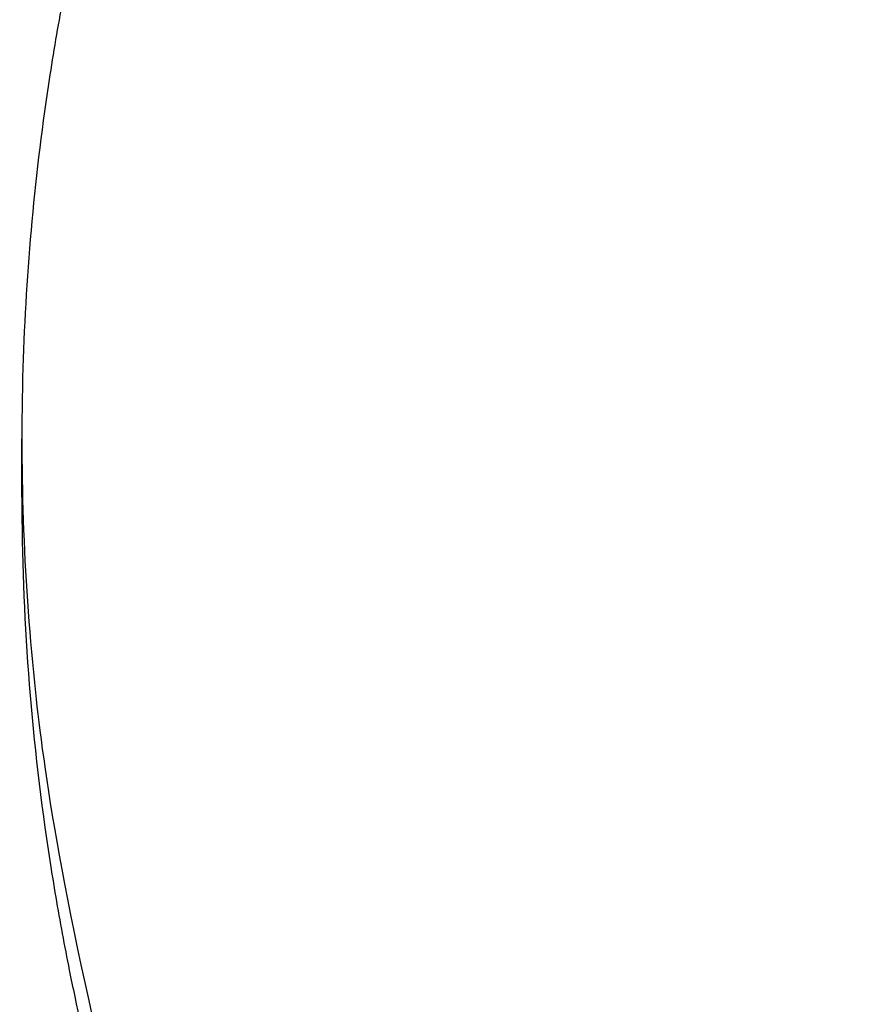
# Model space of a CAD drawing. Header units: millimetres. Extents: x 0 to 4378, y 0 to 2376.
# Tile 493 of 997: x 694 to 705, y 1237 to 1249. Entities that reach past the tile are written whole.
import ezdxf

# ---------------------------------------------------------------- set-up
doc = ezdxf.new("R2010")
doc.units = ezdxf.units.MM
doc.header["$LTSCALE"] = 0.2

# ---------------------------------------------------------------- blocks, each defined once
blk = doc.blocks.new('A$C06b8190f')
blk.add_line((-59.861, 743.522), (-59.861, 744.229))
for points, knots in [([(-45.135, 777.86), (-45.154, 777.839), (-45.353, 777.616), (-45.507, 777.443), (-45.599, 777.339), (-45.875, 777.025), (-46.056, 776.814), (-46.596, 776.181), (-46.949, 775.756), (-47.983, 774.472), (-48.644, 773.604), (-50.54, 770.97), (-51.69, 769.171), (-53.026, 766.821), (-53.314, 766.296), (-53.912, 765.166), (-54.219, 764.561), (-54.853, 763.258), (-55.176, 762.56), (-55.833, 761.065), (-56.163, 760.268), (-56.739, 758.788), (-56.989, 758.106), (-57.311, 757.18), (-57.393, 756.938), (-57.651, 756.163), (-57.82, 755.63), (-58.096, 754.717), (-58.205, 754.34), (-58.352, 753.816), (-58.391, 753.677), (-58.475, 753.369), (-58.519, 753.203), (-58.621, 752.814), (-58.678, 752.593), (-58.786, 752.164), (-58.836, 751.958), (-58.916, 751.625), (-58.946, 751.499), (-58.996, 751.284), (-59.016, 751.196), (-59.052, 751.036), (-59.069, 750.962), (-59.104, 750.805), (-59.121, 750.731), (-59.15, 750.595), (-59.161, 750.544), (-59.182, 750.45), (-59.189, 750.417), (-59.208, 750.328), (-59.223, 750.259), (-59.251, 750.126), (-59.263, 750.067), (-59.284, 749.965), (-59.293, 749.921), (-59.321, 749.778), (-59.34, 749.681), (-59.388, 749.427), (-59.416, 749.271), (-59.471, 748.953), (-59.497, 748.79), (-59.704, 747.452), (-59.813, 746.271), (-59.888, 743.778), (-59.837, 742.468), (-59.607, 740.321), (-59.377, 738.578), (-58.447, 734.991), (-58.244, 734.266), (-57.783, 732.729), (-57.52, 731.919), (-56.79, 729.82), (-56.293, 728.535), (-55.511, 726.705), (-55.263, 726.151), (-54.768, 725.084), (-54.521, 724.57), (-54.144, 723.817), (-54.022, 723.577), (-53.78, 723.109), (-53.659, 722.879), (-53.439, 722.466), (-53.341, 722.284), (-53.131, 721.899), (-53.019, 721.697), (-52.794, 721.297), (-52.681, 721.099), (-52.1, 720.093), (-51.608, 719.286), (-50.87, 718.137), (-50.64, 717.788), (-50.188, 717.116), (-49.966, 716.792), (-48.887, 715.254), (-47.979, 714.057), (-46.654, 712.442), (-46.284, 712.005), (-45.246, 710.812), (-44.561, 710.064), (-42.787, 708.223), (-41.665, 707.145), (-39.898, 705.576), (-39.294, 705.061), (-38.367, 704.301), (-38.055, 704.051), (-37.581, 703.678), (-37.422, 703.554), (-37.101, 703.307), (-36.941, 703.185), (-36.78, 703.063)], [-14.985127, -14.985127, -14.985127, -14.985127, -14.950383, -14.950383, -14.897653, -14.897653, -14.792229, -14.792229, -14.581358, -14.581358, -14.159245, -14.159245, -13.315463, -13.315463, -13.074396, -13.074396, -12.799028, -12.799028, -12.484662, -12.484662, -12.128989, -12.128989, -11.827618, -11.827618, -11.720777, -11.720777, -11.486704, -11.486704, -11.320904, -11.320904, -11.261138, -11.261138, -11.189401, -11.189401, -11.090504, -11.090504, -10.998676, -10.998676, -10.942317, -10.942317, -10.903594, -10.903594, -10.870437, -10.870437, -10.833404, -10.833404, -10.814392, -10.814392, -10.794488, -10.794488, -10.685639, -10.685639, -10.597814, -10.597814, -10.533743, -10.533743, -10.390999, -10.390999, -10.164419, -10.164419, -9.928854, -9.928854, -8.224974, -8.224974, -6.336606, -6.336606, -5.119938, -5.119938, -4.810515, -4.810515, -4.46235, -4.46235, -3.905475, -3.905475, -3.661916, -3.661916, -3.435477, -3.435477, -3.330451, -3.330451, -3.226718, -3.226718, -3.145057, -3.145057, -3.053528, -3.053528, -2.963582, -2.963582, -2.596267, -2.596267, -2.434716, -2.434716, -2.28372, -2.28372, -1.713212, -1.713212, -1.499125, -1.499125, -1.124709, -1.124709, -0.562576, -0.562576, -0.28151, -0.28151, -0.140929, -0.140929, -0.070634, -0.070634, -0.000001, -0.000001, -0.000001, -0.000001]), ([(-59.861, 743.522), (-59.861, 743.479), (-59.861, 743.436), (-59.855, 741.97), (-59.742, 740.547), (-59.478, 738.837), (-59.428, 738.542), (-59.346, 738.099), (-59.317, 737.952), (-59.266, 737.697), (-59.245, 737.596), (-59.122, 737.022), (-59.001, 736.487), (-58.327, 733.709), (-57.659, 731.51), (-56.488, 728.339), (-56.09, 727.344), (-54.844, 724.459), (-53.915, 722.581), (-52.404, 719.899), (-51.897, 719.048), (-50.856, 717.397), (-50.319, 716.589), (-48.679, 714.249), (-47.511, 712.738), (-43.911, 708.526), (-41.255, 705.92), (-37.668, 703.033), (-37.049, 702.554), (-34.042, 700.322), (-31.477, 698.688), (-27.693, 696.68), (-26.635, 696.157), (-24.604, 695.226), (-23.638, 694.813), (-21.791, 694.08), (-20.916, 693.755), (-16.912, 692.374), (-13.656, 691.534), (-9.444, 690.82), (-8.597, 690.694), (-6.468, 690.424), (-5.181, 690.302), (-2.596, 690.139), (-1.299, 690.098), (0, 690.098)], [0.3564156, 0.3564156, 0.3564156, 0.3564156, 0.3574735, 0.3574735, 0.3925774, 0.3925774, 0.3999028, 0.3999028, 0.4035745, 0.4035745, 0.4063648, 0.4063648, 0.4181873, 0.4181873, 0.4644663, 0.4644663, 0.485753, 0.485753, 0.5266159, 0.5266159, 0.5454334, 0.5454334, 0.5638445, 0.5638445, 0.5994036, 0.5994036, 0.6655638, 0.6655638, 0.6790011, 0.6790011, 0.7294086, 0.7294086, 0.7483147, 0.7483147, 0.7648625, 0.7648625, 0.7793406, 0.7793406, 0.8301111, 0.8301111, 0.8427768, 0.8427768, 0.8617727, 0.8617727, 0.8807622, 0.8807622, 0.8807622, 0.8807622])]:
    blk.add_open_spline(points, degree=3, knots=knots)

msp = doc.modelspace()

# ---------------------------------------------------------------- block references
msp.add_blockref('A$C06b8190f', (754.283, 499.915))

doc.saveas('drawing.dxf')
